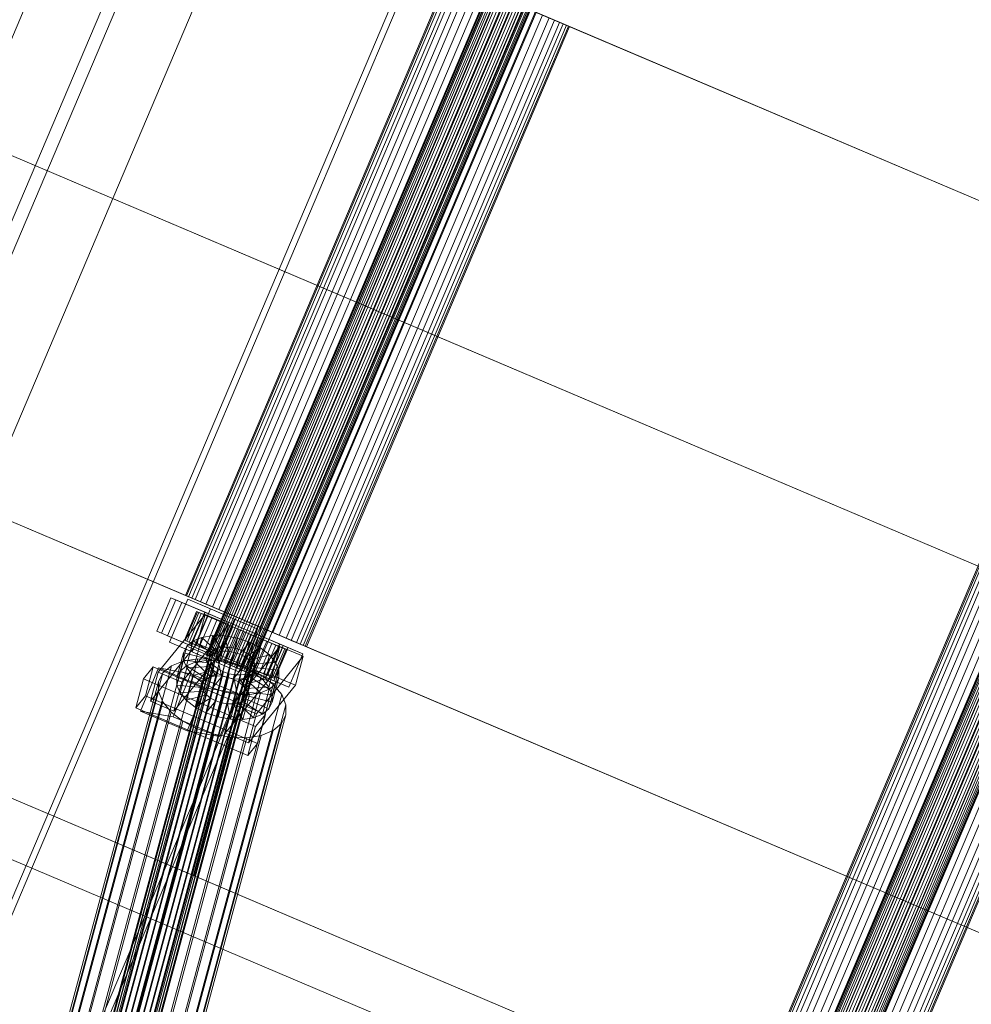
# Model space of a CAD drawing. Header units: millimetres. Extents: x -4738 to 65662, y -68080 to 6847.
# Tile 555 of 656: x 21543 to 21910, y -19897 to -19517. Entities that reach past the tile are written whole.
import ezdxf

# ---------------------------------------------------------------- set-up
doc = ezdxf.new("R2010")
doc.units = ezdxf.units.MM
doc.layers.add('superior_C10', color=7, linetype='Continuous', lineweight=0)

msp = doc.modelspace()

# ---------------------------------------------------------------- linework, layer by layer
at = {"layer": 'superior_C10'}
for p, q in [((18241.459, -18440.523), (27684.903, -22449.244)), ((27685.833, -22449.639), (18242.389, -18440.917)), ((21691.786, -19166.448), (21355.742, -19958.075)), ((21717.1, -19177.193), (21381.056, -19968.821)), ((21385.658, -19970.775), (21721.702, -19179.147)), ((21410.972, -19981.52), (21747.016, -19189.893)), ((21477.157, -20004.184), (21809.293, -19221.761)), ((21811.508, -19222.701), (21479.371, -20005.124)), ((21855.105, -19241.208), (21522.969, -20023.631)), ((21525.183, -20024.571), (21857.32, -19242.148)), ((20801.824, -19255.799), (21685.877, -19631.078)), ((21686.976, -19631.544), (20802.922, -19256.266)), ((22099.967, -19328.856), (21756.107, -20138.893)), ((21756.261, -20138.958), (22100.12, -19328.921)), ((22100.377, -19329.03), (21756.518, -20139.067)), ((22100.826, -19329.221), (21756.967, -20139.258)), ((22101.323, -19329.431), (21757.463, -20139.469)), ((22102.038, -19329.735), (21758.178, -20139.772)), ((22102.74, -19330.033), (21758.88, -20140.07)), ((22103.671, -19330.428), (21759.812, -20140.466)), ((22104.531, -19330.793), (21760.672, -20140.831)), ((22105.616, -19331.254), (21761.757, -20141.292)), ((22106.575, -19331.661), (21762.716, -20141.699)), ((22107.74, -19332.155), (21763.881, -20142.193)), ((22108.733, -19332.577), (21764.873, -20142.614)), ((22109.897, -19333.071), (21766.038, -20143.109)), ((22110.856, -19333.478), (21766.997, -20143.516)), ((22111.941, -19333.939), (21768.082, -20143.976)), ((22112.801, -19334.304), (21768.942, -20144.341)), ((22113.733, -19334.699), (21769.873, -20144.737)), ((22114.435, -19334.997), (21770.575, -20145.035)), ((22115.15, -19335.301), (21771.29, -20145.338)), ((22115.646, -19335.512), (21771.787, -20145.549)), ((22116.095, -19335.702), (21772.236, -20145.74)), ((22116.352, -19335.811), (21772.493, -20145.849)), ((22116.506, -19335.876), (21772.647, -20145.914)), ((20751.026, -19375.464), (21635.079, -19750.743)), ((21636.178, -19751.209), (20752.125, -19375.93)), ((22034.549, -19441.065), (21791.386, -20013.89)), ((21791.819, -20014.074), (22034.982, -19441.249)), ((22035.707, -19441.556), (21792.544, -20014.382)), ((22036.976, -19442.095), (21793.813, -20014.92)), ((22038.377, -19442.69), (21795.214, -20015.515)), ((22040.395, -19443.546), (21797.231, -20016.372)), ((22042.376, -19444.387), (21799.213, -20017.213)), ((22045.006, -19445.504), (21801.842, -20018.329)), ((22047.432, -19446.534), (21804.269, -20019.359)), ((22050.494, -19447.834), (21807.331, -20020.659)), ((22053.201, -19448.982), (21810.038, -20021.808)), ((22056.487, -19450.377), (21813.324, -20023.203)), ((22059.289, -19451.567), (21816.126, -20024.392)), ((22062.575, -19452.962), (21819.412, -20025.787)), ((22065.282, -19454.111), (21822.119, -20026.936)), ((22068.344, -19455.411), (21825.181, -20028.236)), ((22070.771, -19456.441), (21827.608, -20029.266)), ((22073.4, -19457.557), (21830.237, -20030.383)), ((22075.382, -19458.398), (21832.218, -20031.224)), ((22077.399, -19459.255), (21834.236, -20032.08)), ((22078.8, -19459.849), (21835.637, -20032.675)), ((22080.069, -19460.388), (21836.906, -20033.213)), ((22080.794, -19460.696), (21837.631, -20033.521)), ((22081.227, -19460.879), (21838.064, -20033.705)), ((20725.222, -19471.298), (21609.275, -19846.577)), ((21610.374, -19847.043), (20726.321, -19471.765)), ((21730.751, -19489.344), (21615.089, -19761.811)), ((21615.242, -19761.876), (21730.904, -19489.409)), ((21731.161, -19489.518), (21615.499, -19761.986)), ((21731.61, -19489.709), (21615.949, -19762.176)), ((21732.107, -19489.92), (21616.445, -19762.387)), ((21732.822, -19490.223), (21617.16, -19762.691)), ((21733.524, -19490.521), (21617.862, -19762.989)), ((21734.456, -19490.917), (21618.794, -19763.384)), ((21735.315, -19491.282), (21619.654, -19763.749)), ((21736.4, -19491.742), (21620.739, -19764.21)), ((21737.359, -19492.15), (21621.698, -19764.617)), ((21738.524, -19492.644), (21622.862, -19765.111)), ((21739.517, -19493.065), (21623.855, -19765.532)), ((21740.681, -19493.56), (21625.019, -19766.027)), ((21741.64, -19493.967), (21625.978, -19766.434)), ((21742.725, -19494.427), (21627.063, -19766.895)), ((21743.585, -19494.792), (21627.923, -19767.259)), ((21744.517, -19495.188), (21628.855, -19767.655)), ((21745.219, -19495.486), (21629.557, -19767.953)), ((21745.934, -19495.789), (21630.272, -19768.257)), ((21746.43, -19496), (21630.768, -19768.467)), ((21746.88, -19496.191), (21631.218, -19768.658)), ((21747.137, -19496.3), (21631.475, -19768.767)), ((21747.29, -19496.365), (21631.628, -19768.832)), ((21708.648, -19499.516), (21607.053, -19738.846)), ((21607.486, -19739.029), (21709.081, -19499.7)), ((21709.806, -19500.008), (21608.211, -19739.337)), ((21711.074, -19500.546), (21609.48, -19739.876)), ((21712.475, -19501.141), (21610.881, -19740.47)), ((21714.493, -19501.998), (21612.899, -19741.327)), ((21716.474, -19502.839), (21614.88, -19742.168)), ((21719.104, -19503.955), (21617.509, -19743.284)), ((21721.531, -19504.985), (21619.936, -19744.314)), ((21724.593, -19506.285), (21622.998, -19745.614)), ((21727.3, -19507.434), (21625.705, -19746.763)), ((21730.586, -19508.829), (21628.991, -19748.158)), ((21733.388, -19510.018), (21631.793, -19749.348)), ((21736.674, -19511.413), (21635.079, -19750.743)), ((21739.38, -19512.562), (21637.786, -19751.891)), ((21736.674, -19511.413), (21685.877, -19631.078)), ((21686.976, -19631.544), (21737.773, -19511.88)), ((21736.674, -19511.413), (22620.727, -19886.692)), ((22621.826, -19887.158), (21737.773, -19511.88)), ((21742.443, -19513.862), (21640.848, -19753.191)), ((21744.869, -19514.892), (21643.275, -19754.221)), ((21747.499, -19516.008), (21645.904, -19755.338)), ((21749.48, -19516.85), (21647.886, -19756.179)), ((21744.869, -19514.892), (21749.48, -19516.85)), ((21751.498, -19517.706), (21747.499, -19516.008)), ((21749.48, -19516.85), (21752.899, -19518.301)), ((21751.498, -19517.706), (21649.903, -19757.035)), ((21752.899, -19518.301), (21651.304, -19757.63)), ((21754.168, -19518.839), (21652.573, -19758.169)), ((21754.893, -19519.147), (21653.298, -19758.476)), ((21755.325, -19519.331), (21653.731, -19758.66)), ((21754.168, -19518.839), (21751.498, -19517.706)), ((21752.899, -19518.301), (21754.893, -19519.147)), ((21755.325, -19519.331), (21754.168, -19518.839)), ((21754.893, -19519.147), (21755.325, -19519.331)), ((21685.877, -19631.078), (21635.079, -19750.743)), ((21685.877, -19631.078), (22569.93, -20006.357)), ((21636.178, -19751.209), (21686.976, -19631.544)), ((22571.029, -20006.823), (21686.976, -19631.544)), ((21596.016, -19752.629), (21601.487, -19739.742)), ((21603.332, -19740.525), (21597.861, -19753.412)), ((21600.921, -19756.884), (21607.955, -19740.315)), ((21601.487, -19739.742), (21644.773, -19758.117)), ((21601.487, -19739.742), (21603.332, -19740.525)), ((21646.619, -19758.9), (21603.332, -19740.525)), ((21608.211, -19739.337), (21607.053, -19738.846)), ((21607.053, -19738.846), (21607.486, -19739.029)), ((21607.486, -19739.029), (21609.48, -19739.876)), ((21607.955, -19740.315), (21625.991, -19747.971)), ((21607.955, -19740.315), (21616.739, -19744.043)), ((21610.881, -19740.47), (21608.211, -19739.337)), ((21609.48, -19739.876), (21612.899, -19741.327)), ((21614.88, -19742.168), (21610.881, -19740.47)), ((21612.899, -19741.327), (21617.509, -19743.284)), ((21600.198, -19754.404), (21605.668, -19741.517)), ((21605.668, -19741.517), (21614.686, -19745.345)), ((21605.668, -19741.517), (21614.526, -19745.277)), ((21611.371, -19745.024), (21606.682, -19756.07)), ((21607.006, -19756.207), (21611.695, -19745.161)), ((21616.739, -19744.043), (21609.705, -19760.612)), ((21620.559, -19748.924), (21611.371, -19745.024)), ((21611.371, -19745.024), (21612.237, -19745.392)), ((21611.695, -19745.161), (21611.371, -19745.024)), ((21613.186, -19745.794), (21611.695, -19745.161)), ((21611.695, -19745.161), (21620.713, -19748.989)), ((21619.936, -19744.314), (21614.88, -19742.168)), ((21634.775, -19751.7), (21616.739, -19744.043)), ((21617.509, -19743.284), (21622.998, -19745.614)), ((21625.705, -19746.763), (21619.936, -19744.314)), ((21596.606, -19768.461), (21614.646, -19746.209)), ((21612.237, -19745.392), (21607.548, -19756.438)), ((21613.186, -19745.794), (21608.497, -19756.84)), ((21614.526, -19745.277), (21609.056, -19758.164)), ((21614.686, -19745.345), (21609.216, -19758.232)), ((21614.234, -19746.239), (21609.545, -19757.285)), ((21615.743, -19746.88), (21611.054, -19757.926)), ((21614.646, -19746.209), (21611.636, -19757.39)), ((21620.97, -19749.099), (21612.237, -19745.392)), ((21612.237, -19745.392), (21614.234, -19746.239)), ((21617.225, -19747.509), (21612.536, -19758.555)), ((21621.419, -19749.289), (21613.186, -19745.794)), ((21615.743, -19746.88), (21613.186, -19745.794)), ((21621.916, -19749.5), (21614.234, -19746.239)), ((21614.234, -19746.239), (21617.225, -19747.509)), ((21619.192, -19748.344), (21614.503, -19759.39)), ((21623.544, -19749.105), (21614.526, -19745.277)), ((21623.66, -19750.047), (21614.646, -19746.209)), ((21623.544, -19749.105), (21614.686, -19745.345)), ((21622.631, -19749.804), (21615.743, -19746.88)), ((21619.192, -19748.344), (21615.743, -19746.88)), ((21615.87, -19759.97), (21620.559, -19748.924)), ((21620.713, -19748.989), (21616.024, -19760.035)), ((21623.333, -19750.102), (21617.225, -19747.509)), ((21617.225, -19747.509), (21621.008, -19749.115)), ((21625.991, -19747.971), (21618.957, -19764.54)), ((21624.264, -19750.497), (21619.192, -19748.344)), ((21623.298, -19750.087), (21619.192, -19748.344)), ((21620.97, -19749.099), (21620.559, -19748.924)), ((21620.559, -19748.924), (21620.713, -19748.989)), ((21620.713, -19748.989), (21621.419, -19749.289)), ((21622.998, -19745.614), (21628.991, -19748.158)), ((21631.793, -19749.348), (21625.705, -19746.763)), ((21625.991, -19747.971), (21634.775, -19751.7)), ((21628.991, -19748.158), (21635.079, -19750.743)), ((21639.303, -19771.004), (21596.016, -19752.629)), ((21597.861, -19753.412), (21596.016, -19752.629)), ((21623.66, -19750.047), (21605.619, -19772.299)), ((21635.079, -19750.743), (21609.275, -19846.577)), ((21610.374, -19847.043), (21636.178, -19751.209)), ((21616.281, -19760.145), (21620.97, -19749.099)), ((21621.008, -19749.115), (21616.319, -19760.161)), ((21616.73, -19760.335), (21621.419, -19749.289)), ((21617.227, -19760.546), (21621.916, -19749.5)), ((21617.942, -19760.85), (21622.631, -19749.804)), ((21618.074, -19761.992), (21623.544, -19749.105)), ((21623.298, -19750.087), (21618.609, -19761.133)), ((21618.644, -19761.148), (21623.333, -19750.102)), ((21619.575, -19761.543), (21624.264, -19750.497)), ((21620.435, -19761.908), (21625.124, -19750.862)), ((21625.323, -19750.946), (21620.634, -19761.992)), ((21620.65, -19761.228), (21623.66, -19750.047)), ((21621.916, -19749.5), (21620.97, -19749.099)), ((21625.124, -19750.862), (21621.008, -19749.115)), ((21621.008, -19749.115), (21625.323, -19750.946)), ((21621.419, -19749.289), (21622.631, -19749.804)), ((21621.52, -19762.369), (21626.209, -19751.323)), ((21623.333, -19750.102), (21621.916, -19749.5)), ((21622.479, -19762.776), (21627.168, -19751.73)), ((21622.631, -19749.804), (21624.264, -19750.497)), ((21627.781, -19751.99), (21623.092, -19763.036)), ((21626.209, -19751.323), (21623.298, -19750.087)), ((21627.781, -19751.99), (21623.298, -19750.087)), ((21625.124, -19750.862), (21623.333, -19750.102)), ((21623.644, -19763.27), (21628.333, -19752.224)), ((21624.264, -19750.497), (21626.209, -19751.323)), ((21624.636, -19763.691), (21629.325, -19752.646)), ((21627.168, -19751.73), (21625.124, -19750.862)), ((21627.168, -19751.73), (21625.323, -19750.946)), ((21625.323, -19750.946), (21629.877, -19752.88)), ((21626.209, -19751.323), (21628.333, -19752.224)), ((21629.325, -19752.646), (21627.168, -19751.73)), ((21627.741, -19768.269), (21634.775, -19751.7)), ((21628.333, -19752.224), (21627.781, -19751.99)), ((21632.335, -19753.923), (21627.781, -19751.99)), ((21628.333, -19752.224), (21630.49, -19753.14)), ((21631.449, -19753.547), (21629.325, -19752.646)), ((21629.325, -19752.646), (21629.877, -19752.88)), ((21637.786, -19751.891), (21631.793, -19749.348)), ((21635.079, -19750.743), (22519.132, -20126.021)), ((21635.079, -19750.743), (21640.848, -19753.191)), ((22520.231, -20126.488), (21636.178, -19751.209)), ((21643.275, -19754.221), (21637.786, -19751.891)), ((21597.861, -19753.412), (21641.148, -19771.787)), ((21609.216, -19758.232), (21600.198, -19754.404)), ((21609.056, -19758.164), (21600.198, -19754.404)), ((21607.548, -19756.438), (21606.682, -19756.07)), ((21606.682, -19756.07), (21615.87, -19759.97)), ((21606.682, -19756.07), (21607.006, -19756.207)), ((21616.024, -19760.035), (21607.006, -19756.207)), ((21607.006, -19756.207), (21608.497, -19756.84)), ((21610.021, -19756.406), (21607.441, -19765.99)), ((21609.545, -19757.285), (21607.548, -19756.438)), ((21607.548, -19756.438), (21616.281, -19760.145)), ((21610.021, -19756.406), (21607.59, -19758.438)), ((21613.455, -19755.011), (21610.021, -19756.406)), ((21617.755, -19761.314), (21610.021, -19756.406)), ((21613.455, -19755.011), (21610.874, -19764.594)), ((21617.655, -19754.345), (21613.455, -19755.011)), ((21619.382, -19760.652), (21613.455, -19755.011)), ((21617.655, -19754.345), (21615.075, -19763.929)), ((21621.371, -19760.337), (21617.655, -19754.345)), ((21622.337, -19754.456), (21617.655, -19754.345)), ((21622.337, -19754.456), (21619.757, -19764.039)), ((21623.589, -19760.39), (21622.337, -19754.456)), ((21627.181, -19755.335), (21622.337, -19754.456)), ((21627.181, -19755.335), (21624.601, -19764.918)), ((21629.877, -19752.88), (21625.188, -19763.926)), ((21625.801, -19764.186), (21630.49, -19753.14)), ((21625.884, -19760.806), (21627.181, -19755.335)), ((21626.76, -19764.593), (21631.449, -19753.547)), ((21631.857, -19756.922), (21627.181, -19755.335)), ((21632.335, -19753.923), (21627.646, -19764.969)), ((21627.845, -19765.054), (21632.534, -19754.008)), ((21628.705, -19765.418), (21633.394, -19754.373)), ((21629.056, -19766.654), (21634.526, -19753.767)), ((21629.637, -19765.814), (21634.326, -19754.768)), ((21634.36, -19754.783), (21629.671, -19765.829)), ((21629.877, -19752.88), (21634.36, -19754.783)), ((21630.339, -19766.112), (21635.028, -19755.066)), ((21630.49, -19753.14), (21632.335, -19753.923)), ((21630.49, -19753.14), (21632.534, -19754.008)), ((21631.054, -19766.416), (21635.743, -19755.37)), ((21633.394, -19754.373), (21631.449, -19753.547)), ((21631.449, -19753.547), (21634.36, -19754.783)), ((21631.55, -19766.626), (21636.239, -19755.58)), ((21636.651, -19755.755), (21631.962, -19766.801)), ((21631.999, -19766.817), (21636.688, -19755.771)), ((21632.256, -19766.926), (21636.945, -19755.88)), ((21636.651, -19755.755), (21632.335, -19753.923)), ((21632.41, -19766.991), (21637.099, -19755.945)), ((21632.534, -19754.008), (21636.651, -19755.755)), ((21632.534, -19754.008), (21634.326, -19754.768)), ((21635.028, -19755.066), (21633.394, -19754.373)), ((21633.394, -19754.373), (21638.466, -19756.526)), ((21638.466, -19756.526), (21633.777, -19767.571)), ((21634.326, -19754.768), (21640.433, -19757.361)), ((21634.326, -19754.768), (21635.743, -19755.37)), ((21634.36, -19754.783), (21638.466, -19756.526)), ((21634.526, -19753.767), (21643.544, -19757.595)), ((21634.526, -19753.767), (21643.384, -19757.527)), ((21636.239, -19755.58), (21635.028, -19755.066)), ((21635.028, -19755.066), (21641.915, -19757.99)), ((21635.743, -19755.37), (21643.424, -19758.63)), ((21635.743, -19755.37), (21636.688, -19755.771)), ((21636.945, -19755.88), (21636.239, -19755.58)), ((21636.239, -19755.58), (21644.472, -19759.075)), ((21640.433, -19757.361), (21636.651, -19755.755)), ((21636.688, -19755.771), (21645.421, -19759.478)), ((21636.688, -19755.771), (21637.099, -19755.945)), ((21637.099, -19755.945), (21636.945, -19755.88)), ((21636.945, -19755.88), (21645.963, -19759.708)), ((21637.099, -19755.945), (21646.287, -19759.846)), ((21638.466, -19756.526), (21641.915, -19757.99)), ((21640.848, -19753.191), (21645.904, -19755.338)), ((21647.886, -19756.179), (21643.275, -19754.221)), ((21645.904, -19755.338), (21649.903, -19757.035)), ((21651.304, -19757.63), (21647.886, -19756.179)), ((21618.185, -19759.716), (21562.061, -19968.156)), ((21619.812, -19759.055), (21563.687, -19967.495)), ((21621.801, -19758.74), (21565.677, -19967.18)), ((21624.019, -19758.792), (21567.895, -19967.232)), ((21626.314, -19759.209), (21570.189, -19967.648)), ((21628.529, -19759.961), (21572.404, -19968.4)), ((21611.636, -19757.39), (21593.595, -19779.641)), ((21618.957, -19764.54), (21600.921, -19756.884)), ((21609.705, -19760.612), (21600.921, -19756.884)), ((21605.009, -19768.021), (21607.59, -19758.438)), ((21607.59, -19758.438), (21606.325, -19760.966)), ((21607.59, -19758.438), (21616.603, -19762.276)), ((21608.497, -19756.84), (21616.73, -19760.335)), ((21608.497, -19756.84), (21611.054, -19757.926)), ((21609.056, -19758.164), (21618.074, -19761.992)), ((21609.216, -19758.232), (21618.074, -19761.992)), ((21612.536, -19758.555), (21609.545, -19757.285)), ((21609.545, -19757.285), (21617.227, -19760.546)), ((21611.054, -19757.926), (21617.942, -19760.85)), ((21611.054, -19757.926), (21614.503, -19759.39)), ((21611.636, -19757.39), (21620.65, -19761.228)), ((21616.319, -19760.161), (21612.536, -19758.555)), ((21612.536, -19758.555), (21618.644, -19761.148)), ((21614.503, -19759.39), (21619.575, -19761.543)), ((21614.503, -19759.39), (21618.609, -19761.133)), ((21615.87, -19759.97), (21616.281, -19760.145)), ((21616.024, -19760.035), (21615.87, -19759.97)), ((21616.73, -19760.335), (21616.024, -19760.035)), ((21616.281, -19760.145), (21617.227, -19760.546)), ((21620.634, -19761.992), (21616.319, -19760.161)), ((21616.319, -19760.161), (21620.435, -19761.908)), ((21617.942, -19760.85), (21616.73, -19760.335)), ((21618.185, -19759.716), (21617.033, -19760.678)), ((21619.812, -19759.055), (21618.185, -19759.716)), ((21618.791, -19769.921), (21621.371, -19760.337)), ((21619.382, -19760.652), (21621.371, -19760.337)), ((21621.801, -19758.74), (21619.812, -19759.055)), ((21621.009, -19769.973), (21623.589, -19760.39)), ((21621.371, -19760.337), (21623.589, -19760.39)), ((21624.019, -19758.792), (21621.801, -19758.74)), ((21623.589, -19760.39), (21625.884, -19760.806)), ((21626.314, -19759.209), (21624.019, -19758.792)), ((21625.45, -19780.743), (21643.491, -19758.491)), ((21628.529, -19759.961), (21626.314, -19759.209)), ((21628.098, -19761.558), (21631.857, -19756.922)), ((21630.513, -19760.997), (21628.529, -19759.961)), ((21631.857, -19756.922), (21629.277, -19766.506)), ((21630.083, -19762.594), (21636.046, -19759.11)), ((21636.046, -19759.11), (21631.857, -19756.922)), ((21636.046, -19759.11), (21633.466, -19768.693)), ((21640.433, -19757.361), (21635.744, -19768.407)), ((21639.463, -19761.749), (21636.046, -19759.11)), ((21641.915, -19757.99), (21637.226, -19769.036)), ((21643.384, -19757.527), (21637.914, -19770.414)), ((21643.544, -19757.595), (21638.074, -19770.482)), ((21643.424, -19758.63), (21638.735, -19769.676)), ((21644.773, -19758.117), (21639.303, -19771.004)), ((21644.472, -19759.075), (21639.783, -19770.121)), ((21643.424, -19758.63), (21640.433, -19757.361)), ((21643.491, -19758.491), (21640.48, -19769.672)), ((21645.421, -19759.478), (21640.732, -19770.524)), ((21641.148, -19771.787), (21646.619, -19758.9)), ((21645.963, -19759.708), (21641.274, -19770.754)), ((21646.287, -19759.846), (21641.598, -19770.892)), ((21641.915, -19757.99), (21644.472, -19759.075)), ((21652.402, -19761.355), (21643.384, -19757.527)), ((21645.421, -19759.478), (21643.424, -19758.63)), ((21652.505, -19762.329), (21643.491, -19758.491)), ((21652.402, -19761.355), (21643.544, -19757.595)), ((21644.472, -19759.075), (21645.963, -19759.708)), ((21646.619, -19758.9), (21644.773, -19758.117)), ((21646.287, -19759.846), (21645.421, -19759.478)), ((21645.963, -19759.708), (21646.287, -19759.846)), ((21649.903, -19757.035), (21652.573, -19758.169)), ((21653.298, -19758.476), (21651.304, -19757.63)), ((21652.573, -19758.169), (21653.731, -19758.66)), ((21653.731, -19758.66), (21653.298, -19758.476)), ((21606.221, -19764.178), (21557.838, -19943.867)), ((21616.429, -19763.227), (21560.305, -19971.667)), ((21616.434, -19761.876), (21560.31, -19970.316)), ((21560.909, -19969.118), (21617.033, -19760.678)), ((21611.836, -19763.289), (21563.453, -19942.978)), ((21618.095, -19763.436), (21569.712, -19943.126)), ((21630.513, -19760.997), (21574.389, -19969.437)), ((21632.132, -19762.247), (21576.007, -19970.686)), ((21633.274, -19763.625), (21577.15, -19972.065)), ((21606.221, -19764.178), (21601.631, -19766.044)), ((21602.609, -19783.479), (21620.65, -19761.228)), ((21606.313, -19763.818), (21603.733, -19773.402)), ((21606.325, -19760.966), (21603.744, -19770.549)), ((21611.836, -19763.289), (21606.221, -19764.178)), ((21606.325, -19760.966), (21606.313, -19763.818)), ((21615.999, -19764.825), (21606.313, -19763.818)), ((21606.313, -19763.818), (21607.556, -19766.802)), ((21616.004, -19763.473), (21606.325, -19760.966)), ((21609.705, -19760.612), (21627.741, -19768.269)), ((21610.874, -19764.594), (21615.075, -19763.929)), ((21618.095, -19763.436), (21611.836, -19763.289)), ((21613.424, -19773.057), (21616.004, -19763.473)), ((21616.603, -19762.276), (21614.023, -19771.859)), ((21615.075, -19763.929), (21618.791, -19769.921)), ((21615.075, -19763.929), (21619.757, -19764.039)), ((21615.499, -19761.986), (21615.089, -19761.811)), ((21615.089, -19761.811), (21615.242, -19761.876)), ((21615.175, -19770.897), (21617.755, -19761.314)), ((21615.242, -19761.876), (21615.949, -19762.176)), ((21616.445, -19762.387), (21615.499, -19761.986)), ((21615.949, -19762.176), (21617.16, -19762.691)), ((21615.999, -19764.825), (21616.004, -19763.473)), ((21616.004, -19763.473), (21616.603, -19762.276)), ((21616.434, -19761.876), (21616.429, -19763.227)), ((21616.429, -19763.227), (21617.018, -19764.64)), ((21617.033, -19760.678), (21616.434, -19761.876)), ((21617.862, -19762.989), (21616.445, -19762.387)), ((21616.603, -19762.276), (21617.755, -19761.314)), ((21616.801, -19770.236), (21619.382, -19760.652)), ((21617.16, -19762.691), (21618.794, -19763.384)), ((21617.227, -19760.546), (21618.644, -19761.148)), ((21617.755, -19761.314), (21619.382, -19760.652)), ((21619.654, -19763.749), (21617.862, -19762.989)), ((21619.575, -19761.543), (21617.942, -19760.85)), ((21624.571, -19764.611), (21618.095, -19763.436)), ((21618.609, -19761.133), (21621.52, -19762.369)), ((21618.609, -19761.133), (21623.092, -19763.036)), ((21618.644, -19761.148), (21620.435, -19761.908)), ((21618.794, -19763.384), (21620.739, -19764.21)), ((21621.52, -19762.369), (21619.575, -19761.543)), ((21621.698, -19764.617), (21619.654, -19763.749)), ((21619.757, -19764.039), (21621.009, -19769.973)), ((21619.757, -19764.039), (21624.601, -19764.918)), ((21620.435, -19761.908), (21622.479, -19762.776)), ((21625.188, -19763.926), (21620.634, -19761.992)), ((21620.634, -19761.992), (21622.479, -19762.776)), ((21620.739, -19764.21), (21622.862, -19765.111)), ((21623.644, -19763.27), (21621.52, -19762.369)), ((21622.479, -19762.776), (21624.636, -19763.691)), ((21623.092, -19763.036), (21623.644, -19763.27)), ((21623.092, -19763.036), (21627.646, -19764.969)), ((21623.303, -19770.389), (21625.884, -19760.806)), ((21625.801, -19764.186), (21623.644, -19763.27)), ((21625.188, -19763.926), (21624.636, -19763.691)), ((21624.636, -19763.691), (21626.76, -19764.593)), ((21629.671, -19765.829), (21625.188, -19763.926)), ((21625.518, -19771.141), (21628.098, -19761.558)), ((21627.646, -19764.969), (21625.801, -19764.186)), ((21627.845, -19765.054), (21625.801, -19764.186)), ((21625.884, -19760.806), (21628.098, -19761.558)), ((21627.502, -19772.178), (21630.083, -19762.594)), ((21628.098, -19761.558), (21630.083, -19762.594)), ((21629.121, -19773.427), (21631.702, -19763.844)), ((21630.083, -19762.594), (21631.702, -19763.844)), ((21632.132, -19762.247), (21630.513, -19760.997)), ((21631.702, -19763.844), (21639.463, -19761.749)), ((21631.702, -19763.844), (21632.844, -19765.222)), ((21633.274, -19763.625), (21632.132, -19762.247)), ((21633.863, -19765.038), (21633.274, -19763.625)), ((21652.505, -19762.329), (21634.464, -19784.581)), ((21639.463, -19761.749), (21636.883, -19771.332)), ((21641.876, -19764.659), (21639.463, -19761.749)), ((21646.932, -19774.242), (21652.402, -19761.355)), ((21649.494, -19773.51), (21652.505, -19762.329)), ((21601.631, -19766.044), (21553.248, -19945.733)), ((21617.018, -19764.64), (21560.893, -19973.08)), ((21618.16, -19766.019), (21562.036, -19974.458)), ((21619.779, -19767.269), (21563.654, -19975.708)), ((21624.571, -19764.611), (21576.188, -19944.301)), ((21633.258, -19767.587), (21577.134, -19976.027)), ((21633.857, -19766.39), (21577.733, -19974.829)), ((21633.863, -19765.038), (21577.738, -19973.478)), ((21630.822, -19766.733), (21582.439, -19946.423)), ((21589.746, -19783.439), (21596.618, -19766.822)), ((21590.895, -19771.018), (21594.653, -19766.382)), ((21594.653, -19766.382), (21591.643, -19777.563)), ((21637.92, -19784.805), (21594.653, -19766.382)), ((21596.618, -19766.822), (21614.654, -19774.479)), ((21596.618, -19766.822), (21609.199, -19769.047)), ((21601.631, -19766.044), (21598.38, -19768.759)), ((21603.744, -19770.549), (21605.009, -19768.021)), ((21607.556, -19766.802), (21604.976, -19776.385)), ((21605.009, -19768.021), (21607.441, -19765.99)), ((21614.023, -19771.859), (21605.009, -19768.021)), ((21607.441, -19765.99), (21610.874, -19764.594)), ((21607.441, -19765.99), (21615.175, -19770.897)), ((21616.588, -19766.238), (21607.556, -19766.802)), ((21607.556, -19766.802), (21609.968, -19769.712)), ((21617.73, -19767.616), (21609.968, -19769.712)), ((21610.874, -19764.594), (21616.801, -19770.236)), ((21613.418, -19774.408), (21615.999, -19764.825)), ((21614.007, -19775.821), (21616.588, -19766.238)), ((21615.15, -19777.199), (21617.73, -19767.616)), ((21616.588, -19766.238), (21615.999, -19764.825)), ((21617.73, -19767.616), (21616.588, -19766.238)), ((21617.018, -19764.64), (21618.16, -19766.019)), ((21619.349, -19768.866), (21617.73, -19767.616)), ((21618.16, -19766.019), (21619.779, -19767.269)), ((21618.957, -19764.54), (21627.741, -19768.269)), ((21619.779, -19767.269), (21621.763, -19768.305)), ((21623.855, -19765.532), (21621.698, -19764.617)), ((21622.862, -19765.111), (21625.019, -19766.027)), ((21624.601, -19764.918), (21623.303, -19770.389)), ((21625.978, -19766.434), (21623.855, -19765.532)), ((21630.822, -19766.733), (21624.571, -19764.611)), ((21624.601, -19764.918), (21629.277, -19766.506)), ((21625.019, -19766.027), (21627.063, -19766.895)), ((21629.277, -19766.506), (21625.518, -19771.141)), ((21627.923, -19767.259), (21625.978, -19766.434)), ((21629.671, -19765.829), (21626.76, -19764.593)), ((21626.76, -19764.593), (21628.705, -19765.418)), ((21627.063, -19766.895), (21628.855, -19767.655)), ((21627.646, -19764.969), (21631.962, -19766.801)), ((21631.962, -19766.801), (21627.845, -19765.054)), ((21629.637, -19765.814), (21627.845, -19765.054)), ((21629.557, -19767.953), (21627.923, -19767.259)), ((21633.777, -19767.571), (21628.705, -19765.418)), ((21628.705, -19765.418), (21630.339, -19766.112)), ((21628.855, -19767.655), (21630.272, -19768.257)), ((21638.074, -19770.482), (21629.056, -19766.654)), ((21637.914, -19770.414), (21629.056, -19766.654)), ((21629.277, -19766.506), (21633.466, -19768.693)), ((21630.768, -19768.467), (21629.557, -19767.953)), ((21635.744, -19768.407), (21629.637, -19765.814)), ((21631.054, -19766.416), (21629.637, -19765.814)), ((21633.777, -19767.571), (21629.671, -19765.829)), ((21630.264, -19774.806), (21632.844, -19765.222)), ((21637.226, -19769.036), (21630.339, -19766.112)), ((21630.339, -19766.112), (21631.55, -19766.626)), ((21636.422, -19769.658), (21630.822, -19766.733)), ((21630.847, -19777.57), (21633.427, -19767.987)), ((21630.852, -19776.219), (21633.433, -19766.636)), ((21638.735, -19769.676), (21631.054, -19766.416)), ((21631.999, -19766.817), (21631.054, -19766.416)), ((21639.783, -19770.121), (21631.55, -19766.626)), ((21631.55, -19766.626), (21632.256, -19766.926)), ((21631.962, -19766.801), (21635.744, -19768.407)), ((21640.732, -19770.524), (21631.999, -19766.817)), ((21632.41, -19766.991), (21631.999, -19766.817)), ((21632.106, -19768.549), (21633.258, -19767.587)), ((21641.274, -19770.754), (21632.256, -19766.926)), ((21632.256, -19766.926), (21632.41, -19766.991)), ((21641.598, -19770.892), (21632.41, -19766.991)), ((21633.427, -19767.987), (21632.828, -19769.184)), ((21632.844, -19765.222), (21641.876, -19764.659)), ((21632.844, -19765.222), (21633.433, -19766.636)), ((21633.258, -19767.587), (21633.857, -19766.39)), ((21633.433, -19766.636), (21633.427, -19767.987)), ((21633.427, -19767.987), (21643.107, -19770.494)), ((21633.433, -19766.636), (21643.118, -19767.642)), ((21637.226, -19769.036), (21633.777, -19767.571)), ((21633.857, -19766.39), (21633.863, -19765.038)), ((21641.876, -19764.659), (21639.295, -19774.242)), ((21643.118, -19767.642), (21640.538, -19777.225)), ((21643.118, -19767.642), (21641.876, -19764.659)), ((21643.107, -19770.494), (21643.118, -19767.642)), ((21549.997, -19948.448), (21598.38, -19768.759)), ((21621.763, -19768.305), (21565.639, -19976.745)), ((21623.978, -19769.057), (21567.854, -19977.496)), ((21626.273, -19769.473), (21570.148, -19977.913)), ((21628.49, -19769.526), (21572.366, -19977.965)), ((21630.48, -19769.21), (21574.356, -19977.65)), ((21632.106, -19768.549), (21575.982, -19976.989)), ((21587.884, -19782.198), (21590.895, -19771.018)), ((21636.422, -19769.658), (21588.039, -19949.347)), ((21590.895, -19771.018), (21634.161, -19789.441)), ((21593.595, -19779.641), (21596.606, -19768.461)), ((21596.606, -19768.461), (21605.619, -19772.299)), ((21598.38, -19768.759), (21596.689, -19772.139)), ((21609.199, -19769.047), (21602.327, -19785.664)), ((21603.733, -19773.402), (21603.744, -19770.549)), ((21603.744, -19770.549), (21613.424, -19773.057)), ((21609.968, -19769.712), (21607.388, -19779.295)), ((21627.235, -19776.704), (21609.199, -19769.047)), ((21609.968, -19769.712), (21613.385, -19772.35)), ((21619.349, -19768.866), (21613.385, -19772.35)), ((21615.175, -19770.897), (21614.023, -19771.859)), ((21616.801, -19770.236), (21615.175, -19770.897)), ((21616.768, -19778.449), (21619.349, -19768.866)), ((21618.791, -19769.921), (21616.801, -19770.236)), ((21621.333, -19769.902), (21617.575, -19774.538)), ((21618.753, -19779.486), (21621.333, -19769.902)), ((21621.009, -19769.973), (21618.791, -19769.921)), ((21621.333, -19769.902), (21619.349, -19768.866)), ((21620.968, -19780.237), (21623.548, -19770.654)), ((21623.303, -19770.389), (21621.009, -19769.973)), ((21623.548, -19770.654), (21621.333, -19769.902)), ((21621.763, -19768.305), (21623.978, -19769.057)), ((21623.548, -19770.654), (21622.251, -19776.125)), ((21640.48, -19769.672), (21622.439, -19791.923)), ((21623.262, -19780.654), (21625.843, -19771.07)), ((21625.518, -19771.141), (21623.303, -19770.389)), ((21625.843, -19771.07), (21623.548, -19770.654)), ((21623.978, -19769.057), (21626.273, -19769.473)), ((21625.48, -19780.706), (21628.06, -19771.123)), ((21627.502, -19772.178), (21625.518, -19771.141)), ((21628.06, -19771.123), (21625.843, -19771.07)), ((21625.843, -19771.07), (21627.095, -19777.004)), ((21626.273, -19769.473), (21628.49, -19769.526)), ((21627.47, -19780.391), (21630.05, -19770.808)), ((21633.466, -19768.693), (21627.502, -19772.178)), ((21630.05, -19770.808), (21628.06, -19771.123)), ((21628.06, -19771.123), (21631.776, -19777.115)), ((21628.49, -19769.526), (21630.48, -19769.21)), ((21629.096, -19779.73), (21631.676, -19770.146)), ((21636.883, -19771.332), (21629.121, -19773.427)), ((21631.676, -19770.146), (21630.05, -19770.808)), ((21630.05, -19770.808), (21635.977, -19776.449)), ((21630.248, -19778.768), (21632.828, -19769.184)), ((21630.272, -19768.257), (21631.218, -19768.658)), ((21630.48, -19769.21), (21632.106, -19768.549)), ((21631.475, -19768.767), (21630.768, -19768.467)), ((21631.218, -19768.658), (21631.628, -19768.832)), ((21631.628, -19768.832), (21631.475, -19768.767)), ((21632.828, -19769.184), (21631.676, -19770.146)), ((21631.676, -19770.146), (21639.41, -19775.054)), ((21632.828, -19769.184), (21641.842, -19773.022)), ((21633.466, -19768.693), (21636.883, -19771.332)), ((21635.744, -19768.407), (21638.735, -19769.676)), ((21640.99, -19773.185), (21636.422, -19769.658)), ((21636.883, -19771.332), (21639.295, -19774.242)), ((21639.783, -19770.121), (21637.226, -19769.036)), ((21637.914, -19770.414), (21646.932, -19774.242)), ((21638.074, -19770.482), (21646.932, -19774.242)), ((21638.735, -19769.676), (21640.732, -19770.524)), ((21639.303, -19771.004), (21641.148, -19771.787)), ((21641.274, -19770.754), (21639.783, -19770.121)), ((21640.48, -19769.672), (21649.494, -19773.51)), ((21643.107, -19770.494), (21640.526, -19780.078)), ((21640.732, -19770.524), (21641.598, -19770.892)), ((21641.598, -19770.892), (21641.274, -19770.754)), ((21641.842, -19773.022), (21643.107, -19770.494)), ((21596.689, -19772.139), (21548.306, -19951.828)), ((21640.99, -19773.185), (21592.607, -19952.875)), ((21596.689, -19772.139), (21596.674, -19775.953)), ((21605.619, -19772.299), (21602.609, -19783.479)), ((21604.976, -19776.385), (21603.733, -19773.402)), ((21603.733, -19773.402), (21613.418, -19774.408)), ((21614.654, -19774.479), (21607.782, -19791.095)), ((21613.385, -19772.35), (21610.805, -19781.934)), ((21613.385, -19772.35), (21617.575, -19774.538)), ((21613.424, -19773.057), (21613.418, -19774.408)), ((21613.418, -19774.408), (21614.007, -19775.821)), ((21614.023, -19771.859), (21613.424, -19773.057)), ((21614.654, -19774.479), (21627.235, -19776.704)), ((21617.575, -19774.538), (21614.994, -19784.121)), ((21617.575, -19774.538), (21622.251, -19776.125)), ((21629.121, -19773.427), (21627.502, -19772.178)), ((21630.264, -19774.806), (21629.121, -19773.427)), ((21639.295, -19774.242), (21630.264, -19774.806)), ((21630.852, -19776.219), (21630.264, -19774.806)), ((21631.453, -19795.761), (21649.494, -19773.51)), ((21635.977, -19776.449), (21639.41, -19775.054)), ((21639.41, -19775.054), (21636.83, -19784.637)), ((21641.842, -19773.022), (21639.262, -19782.606)), ((21639.295, -19774.242), (21640.538, -19777.225)), ((21639.41, -19775.054), (21641.842, -19773.022)), ((21644.215, -19777.076), (21640.99, -19773.185)), ((21596.674, -19775.953), (21548.291, -19955.642)), ((21591.643, -19777.563), (21587.884, -19782.198)), ((21591.643, -19777.563), (21634.909, -19795.986)), ((21644.215, -19777.076), (21595.832, -19956.765)), ((21596.674, -19775.953), (21598.335, -19779.94)), ((21604.976, -19776.385), (21614.007, -19775.821)), ((21607.388, -19779.295), (21604.976, -19776.385)), ((21607.388, -19779.295), (21615.15, -19777.199)), ((21610.805, -19781.934), (21607.388, -19779.295)), ((21610.805, -19781.934), (21616.768, -19778.449)), ((21614.007, -19775.821), (21615.15, -19777.199)), ((21615.15, -19777.199), (21616.768, -19778.449)), ((21616.768, -19778.449), (21618.753, -19779.486)), ((21622.251, -19776.125), (21619.67, -19785.709)), ((21620.363, -19793.32), (21627.235, -19776.704)), ((21622.251, -19776.125), (21627.095, -19777.004)), ((21627.095, -19777.004), (21624.514, -19786.587)), ((21627.095, -19777.004), (21631.776, -19777.115)), ((21629.096, -19779.73), (21630.248, -19778.768)), ((21631.776, -19777.115), (21629.196, -19786.698)), ((21630.248, -19778.768), (21630.847, -19777.57)), ((21639.262, -19782.606), (21630.248, -19778.768)), ((21630.847, -19777.57), (21630.852, -19776.219)), ((21640.526, -19780.078), (21630.847, -19777.57)), ((21640.538, -19777.225), (21630.852, -19776.219)), ((21631.776, -19777.115), (21635.977, -19776.449)), ((21635.977, -19776.449), (21633.397, -19786.033)), ((21640.538, -19777.225), (21640.526, -19780.078)), ((21645.876, -19781.063), (21644.215, -19777.076)), ((21598.335, -19779.94), (21549.952, -19959.63)), ((21631.151, -19800.621), (21587.884, -19782.198)), ((21602.609, -19783.479), (21593.595, -19779.641)), ((21645.876, -19781.063), (21597.493, -19960.753)), ((21598.335, -19779.94), (21601.56, -19783.831)), ((21614.994, -19784.121), (21610.805, -19781.934)), ((21614.994, -19784.121), (21618.753, -19779.486)), ((21618.753, -19779.486), (21620.968, -19780.237)), ((21619.67, -19785.709), (21620.968, -19780.237)), ((21620.968, -19780.237), (21623.262, -19780.654)), ((21622.439, -19791.923), (21625.45, -19780.743)), ((21624.514, -19786.587), (21623.262, -19780.654)), ((21623.262, -19780.654), (21625.48, -19780.706)), ((21625.45, -19780.743), (21634.464, -19784.581)), ((21625.48, -19780.706), (21627.47, -19780.391)), ((21629.196, -19786.698), (21625.48, -19780.706)), ((21627.47, -19780.391), (21629.096, -19779.73)), ((21633.397, -19786.033), (21627.47, -19780.391)), ((21636.83, -19784.637), (21629.096, -19779.73)), ((21639.262, -19782.606), (21636.83, -19784.637)), ((21640.526, -19780.078), (21639.262, -19782.606)), ((21645.861, -19784.877), (21645.876, -19781.063)), ((21601.56, -19783.831), (21553.177, -19963.52)), ((21607.782, -19791.095), (21589.746, -19783.439)), ((21602.327, -19785.664), (21589.746, -19783.439)), ((21645.861, -19784.877), (21597.478, -19964.566)), ((21601.56, -19783.831), (21606.128, -19787.358)), ((21602.327, -19785.664), (21620.363, -19793.32)), ((21619.67, -19785.709), (21614.994, -19784.121)), ((21624.514, -19786.587), (21619.67, -19785.709)), ((21629.196, -19786.698), (21624.514, -19786.587)), ((21633.397, -19786.033), (21629.196, -19786.698)), ((21634.464, -19784.581), (21631.453, -19795.761)), ((21636.83, -19784.637), (21633.397, -19786.033)), ((21637.92, -19784.805), (21634.161, -19789.441)), ((21634.909, -19795.986), (21637.92, -19784.805)), ((21644.17, -19788.257), (21645.861, -19784.877)), ((21606.128, -19787.358), (21557.745, -19967.048)), ((21611.729, -19790.283), (21563.346, -19969.972)), ((21644.17, -19788.257), (21595.787, -19967.946)), ((21606.128, -19787.358), (21611.729, -19790.283)), ((21611.729, -19790.283), (21617.98, -19792.405)), ((21634.161, -19789.441), (21631.151, -19800.621)), ((21640.919, -19790.972), (21644.17, -19788.257)), ((21617.98, -19792.405), (21569.597, -19972.094)), ((21624.455, -19793.579), (21576.072, -19973.269)), ((21630.714, -19793.727), (21582.331, -19973.417)), ((21636.33, -19792.838), (21587.947, -19972.527)), ((21640.919, -19790.972), (21592.536, -19970.661)), ((21607.782, -19791.095), (21620.363, -19793.32)), ((21617.98, -19792.405), (21624.455, -19793.579)), ((21631.453, -19795.761), (21622.439, -19791.923)), ((21624.455, -19793.579), (21630.714, -19793.727)), ((21630.714, -19793.727), (21636.33, -19792.838)), ((21636.33, -19792.838), (21640.919, -19790.972)), ((21631.151, -19800.621), (21634.909, -19795.986)), ((21609.275, -19846.577), (22493.328, -20221.856)), ((21610.374, -19847.043), (21609.275, -19846.577)), ((22494.427, -20222.322), (21610.374, -19847.043))]:
    msp.add_line(p, q, dxfattribs=at)

doc.saveas('drawing.dxf')
